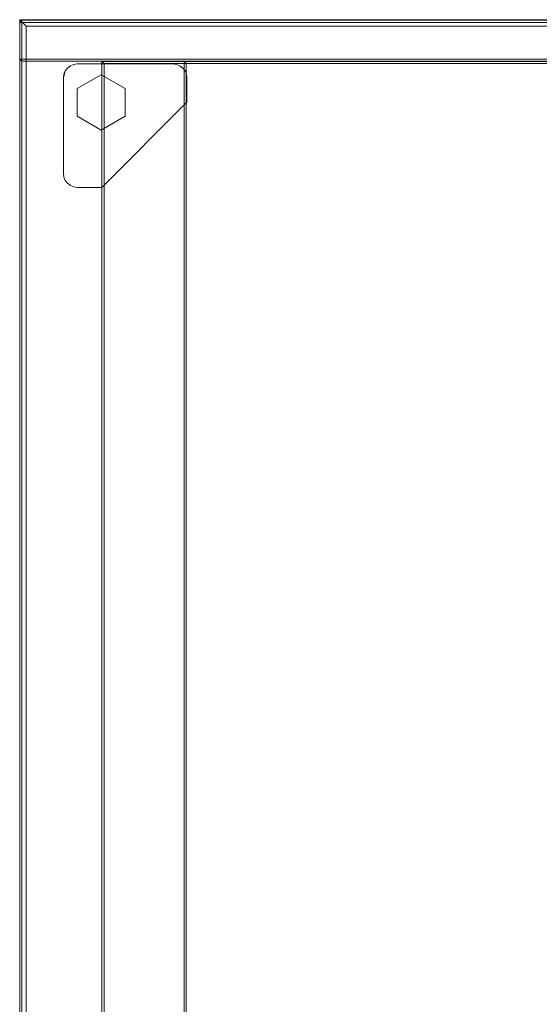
# Model space of a CAD drawing. Header units: inches. Extents: x 813 to 1305, y 19 to 194.
# Tile 628 of 656: x 1285.48 to 1294.96, y 61.73 to 79.69. Entities that reach past the tile are written whole.
import ezdxf

# ---------------------------------------------------------------- set-up
doc = ezdxf.new("R2010")
doc.units = ezdxf.units.IN
doc.header["$MEASUREMENT"] = 0
for name, color, linetype, true_color in [('CET color Bisque2', 7, 'Continuous', 0xf0d2b4), ('CET color Grey77', 7, 'Continuous', 0xc4c4c4), ('CET color Grey80', 7, 'Continuous', 0xcbcdcc), ('CET color NavajoWhite4', 7, 'Continuous', 0x81775f)]:
    doc.layers.add(name, color=color, linetype=linetype, true_color=true_color)
doc.layers.add('CET Default', color=7, linetype='Continuous')

# ---------------------------------------------------------------- blocks, each defined once
blk = doc.blocks.new('*C260')
at = {"layer": 'CET color Bisque2', "linetype": 'Continuous', "lineweight": 0}
for points, invisible_edges in [([(0.791, 3.041, 27.965), (59.169, 3.041, 27.965), (59.169, 15.169, 27.965), (0.791, 3.041, 27.965)], 4), ([(0.791, 3.041, 27.965), (59.169, 15.169, 27.965), (0.791, 15.169, 27.965), (0.791, 3.041, 27.965)], 9)]:
    blk.add_3dface(points, dxfattribs=dict(at, invisible_edges=invisible_edges))
at = {"layer": 'CET color Grey77', "linetype": 'Continuous', "lineweight": 0}
for points, invisible_edges in [([(1.051, 0.799, 0.141), (0.808, 2.864, 0.141), (0.833, 2.925, 0.141), (1.051, 0.799, 0.141)], 13), ([(0.833, 2.925, 0.59), (0.808, 2.864, 0.59), (1.051, 0.799, 0.59), (0.833, 2.925, 0.59)], 6), ([(0.808, 2.864, 0.59), (0.833, 2.925, 0.59), (0.808, 2.864, 0.141), (0.808, 2.864, 0.59)], 2), ([(0.833, 2.925, 0.59), (0.833, 2.925, 0.141), (0.808, 2.864, 0.141), (0.833, 2.925, 0.59)], 4), ([(1.051, 0.799, 0.141), (0.833, 2.925, 0.141), (0.873, 2.977, 0.141), (1.051, 0.799, 0.141)], 13), ([(0.873, 2.977, 0.59), (0.833, 2.925, 0.59), (1.051, 0.799, 0.59), (0.873, 2.977, 0.59)], 6), ([(0.833, 2.925, 0.59), (0.873, 2.977, 0.59), (0.833, 2.925, 0.141), (0.833, 2.925, 0.59)], 2), ([(0.873, 2.977, 0.59), (0.873, 2.977, 0.141), (0.833, 2.925, 0.141), (0.873, 2.977, 0.59)], 4), ([(1.051, 0.799, 0.141), (0.873, 2.977, 0.141), (0.925, 3.017, 0.141), (1.051, 0.799, 0.141)], 13), ([(0.925, 3.017, 0.59), (0.873, 2.977, 0.59), (1.051, 0.799, 0.59), (0.925, 3.017, 0.59)], 6), ([(0.873, 2.977, 0.59), (0.925, 3.017, 0.59), (0.873, 2.977, 0.141), (0.873, 2.977, 0.59)], 2), ([(0.925, 3.017, 0.59), (0.925, 3.017, 0.141), (0.873, 2.977, 0.141), (0.925, 3.017, 0.59)], 4), ([(1.051, 0.799, 0.141), (0.925, 3.017, 0.141), (0.986, 3.043, 0.141), (1.051, 0.799, 0.141)], 13), ([(0.986, 3.043, 0.59), (0.925, 3.017, 0.59), (1.051, 0.799, 0.59), (0.986, 3.043, 0.59)], 6), ([(0.925, 3.017, 0.59), (0.986, 3.043, 0.59), (0.925, 3.017, 0.141), (0.925, 3.017, 0.59)], 2), ([(0.986, 3.043, 0.59), (0.986, 3.043, 0.141), (0.925, 3.017, 0.141), (0.986, 3.043, 0.59)], 4), ([(1.051, 0.799, 0.141), (0.986, 3.043, 0.141), (1.051, 3.051, 0.141), (1.051, 0.799, 0.141)], 13), ([(1.051, 3.051, 0.59), (0.986, 3.043, 0.59), (1.051, 0.799, 0.59), (1.051, 3.051, 0.59)], 6), ([(0.986, 3.043, 0.59), (1.051, 3.051, 0.59), (0.986, 3.043, 0.141), (0.986, 3.043, 0.59)], 2), ([(1.051, 3.051, 0.59), (1.051, 3.051, 0.141), (0.986, 3.043, 0.141), (1.051, 3.051, 0.59)], 4), ([(1.051, 0.799, 0.141), (1.499, 3.051, 0.141), (3.051, 1.499, 0.141), (1.051, 0.799, 0.141)], 13), ([(1.051, 0.799, 0.141), (1.051, 3.051, 0.141), (1.499, 3.051, 0.141), (1.051, 0.799, 0.141)], 13), ([(1.499, 3.051, 0.59), (1.051, 3.051, 0.59), (1.051, 0.799, 0.59), (1.499, 3.051, 0.59)], 6), ([(3.051, 1.499, 0.59), (1.499, 3.051, 0.59), (1.051, 0.799, 0.59), (3.051, 1.499, 0.59)], 6), ([(1.051, 3.051, 0.59), (1.499, 3.051, 0.59), (1.051, 3.051, 0.141), (1.051, 3.051, 0.59)], 2), ([(1.499, 3.051, 0.59), (1.499, 3.051, 0.141), (1.051, 3.051, 0.141), (1.499, 3.051, 0.59)], 4), ([(1.499, 3.051, 0.59), (3.051, 1.499, 0.59), (1.499, 3.051, 0.141), (1.499, 3.051, 0.59)], 2), ([(3.051, 1.499, 0.59), (3.051, 1.499, 0.141), (1.499, 3.051, 0.141), (3.051, 1.499, 0.59)], 4), ([(1.051, 0.799, 0.141), (0.799, 2.799, 0.141), (0.808, 2.864, 0.141), (1.051, 0.799, 0.141)], 13), ([(0.808, 2.864, 0.59), (0.799, 2.799, 0.59), (1.051, 0.799, 0.59), (0.808, 2.864, 0.59)], 6), ([(0.799, 2.799, 0.59), (0.808, 2.864, 0.59), (0.799, 2.799, 0.141), (0.799, 2.799, 0.59)], 2), ([(0.808, 2.864, 0.59), (0.808, 2.864, 0.141), (0.799, 2.799, 0.141), (0.808, 2.864, 0.59)], 4), ([(1.051, 0.799, 0.141), (0.799, 1.051, 0.141), (0.799, 2.799, 0.141), (1.051, 0.799, 0.141)], 13), ([(0.799, 2.799, 0.59), (0.799, 1.051, 0.59), (1.051, 0.799, 0.59), (0.799, 2.799, 0.59)], 6), ([(0.799, 1.051, 0.59), (0.799, 2.799, 0.59), (0.799, 1.051, 0.141), (0.799, 1.051, 0.59)], 2), ([(0.799, 2.799, 0.59), (0.799, 2.799, 0.141), (0.799, 1.051, 0.141), (0.799, 2.799, 0.59)], 4), ([(0.996, 1.486), (1.753, 1.924), (2.006, 1.486), (0.996, 1.486)], 13), ([(0.996, 1.486), (1.248, 1.924), (1.753, 1.924), (0.996, 1.486)], 4), ([(1.753, 1.924, 0.141), (1.248, 1.924, 0.141), (0.996, 1.486, 0.141), (1.753, 1.924, 0.141)], 4), ([(2.006, 1.486, 0.141), (1.753, 1.924, 0.141), (0.996, 1.486, 0.141), (2.006, 1.486, 0.141)], 6), ([(0.996, 1.486, 0.141), (1.248, 1.924, 0.141), (0.996, 1.486), (0.996, 1.486, 0.141)], 2), ([(1.248, 1.924, 0.141), (1.248, 1.924), (0.996, 1.486), (1.248, 1.924, 0.141)], 4), ([(1.248, 1.924, 0.141), (1.753, 1.924, 0.141), (1.248, 1.924), (1.248, 1.924, 0.141)], 2), ([(1.753, 1.924, 0.141), (1.753, 1.924), (1.248, 1.924), (1.753, 1.924, 0.141)], 4), ([(1.753, 1.924, 0.141), (2.006, 1.486, 0.141), (1.753, 1.924), (1.753, 1.924, 0.141)], 2), ([(2.006, 1.486, 0.141), (2.006, 1.486), (1.753, 1.924), (2.006, 1.486, 0.141)], 4), ([(0.996, 1.486), (1.753, 1.049), (1.248, 1.049), (0.996, 1.486)], 9), ([(0.996, 1.486), (2.006, 1.486), (1.753, 1.049), (0.996, 1.486)], 13), ([(1.753, 1.049, 0.141), (2.006, 1.486, 0.141), (0.996, 1.486, 0.141), (1.753, 1.049, 0.141)], 6), ([(1.248, 1.049, 0.141), (1.753, 1.049, 0.141), (0.996, 1.486, 0.141), (1.248, 1.049, 0.141)], 2), ([(1.248, 1.049, 0.141), (0.996, 1.486, 0.141), (1.248, 1.049), (1.248, 1.049, 0.141)], 2), ([(0.996, 1.486, 0.141), (0.996, 1.486), (1.248, 1.049), (0.996, 1.486, 0.141)], 4), ([(1.051, 0.799, 0.141), (3.051, 1.499, 0.141), (3.051, 1.051, 0.141), (1.051, 0.799, 0.141)], 13), ([(3.051, 1.051, 0.59), (3.051, 1.499, 0.59), (1.051, 0.799, 0.59), (3.051, 1.051, 0.59)], 6), ([(2.006, 1.486, 0.141), (1.753, 1.049, 0.141), (2.006, 1.486), (2.006, 1.486, 0.141)], 2), ([(1.753, 1.049, 0.141), (1.753, 1.049), (2.006, 1.486), (1.753, 1.049, 0.141)], 4), ([(3.051, 1.499, 0.59), (3.051, 1.051, 0.59), (3.051, 1.499, 0.141), (3.051, 1.499, 0.59)], 2), ([(3.051, 1.051, 0.59), (3.051, 1.051, 0.141), (3.051, 1.499, 0.141), (3.051, 1.051, 0.59)], 4), ([(1.051, 0.799, 0.141), (0.808, 0.986, 0.141), (0.799, 1.051, 0.141), (1.051, 0.799, 0.141)], 13), ([(0.799, 1.051, 0.59), (0.808, 0.986, 0.59), (1.051, 0.799, 0.59), (0.799, 1.051, 0.59)], 6), ([(0.808, 0.986, 0.59), (0.799, 1.051, 0.59), (0.808, 0.986, 0.141), (0.808, 0.986, 0.59)], 2), ([(0.799, 1.051, 0.59), (0.799, 1.051, 0.141), (0.808, 0.986, 0.141), (0.799, 1.051, 0.59)], 4), ([(1.051, 0.799, 0.141), (0.833, 0.925, 0.141), (0.808, 0.986, 0.141), (1.051, 0.799, 0.141)], 13), ([(0.808, 0.986, 0.59), (0.833, 0.925, 0.59), (1.051, 0.799, 0.59), (0.808, 0.986, 0.59)], 6), ([(0.833, 0.925, 0.59), (0.808, 0.986, 0.59), (0.833, 0.925, 0.141), (0.833, 0.925, 0.59)], 2), ([(0.808, 0.986, 0.59), (0.808, 0.986, 0.141), (0.833, 0.925, 0.141), (0.808, 0.986, 0.59)], 4), ([(1.051, 0.799, 0.141), (0.873, 0.873, 0.141), (0.833, 0.925, 0.141), (1.051, 0.799, 0.141)], 13), ([(0.833, 0.925, 0.59), (0.873, 0.873, 0.59), (1.051, 0.799, 0.59), (0.833, 0.925, 0.59)], 6), ([(0.873, 0.873, 0.59), (0.833, 0.925, 0.59), (0.873, 0.873, 0.141), (0.873, 0.873, 0.59)], 2), ([(0.833, 0.925, 0.59), (0.833, 0.925, 0.141), (0.873, 0.873, 0.141), (0.833, 0.925, 0.59)], 4), ([(1.051, 0.799, 0.141), (3.051, 1.051, 0.141), (3.043, 0.986, 0.141), (1.051, 0.799, 0.141)], 13), ([(3.043, 0.986, 0.59), (3.051, 1.051, 0.59), (1.051, 0.799, 0.59), (3.043, 0.986, 0.59)], 6), ([(1.051, 0.799, 0.141), (3.043, 0.986, 0.141), (3.017, 0.925, 0.141), (1.051, 0.799, 0.141)], 13), ([(3.017, 0.925, 0.59), (3.043, 0.986, 0.59), (1.051, 0.799, 0.59), (3.017, 0.925, 0.59)], 6), ([(1.051, 0.799, 0.141), (3.017, 0.925, 0.141), (2.977, 0.873, 0.141), (1.051, 0.799, 0.141)], 13), ([(2.977, 0.873, 0.59), (3.017, 0.925, 0.59), (1.051, 0.799, 0.59), (2.977, 0.873, 0.59)], 6), ([(1.753, 1.049, 0.141), (1.248, 1.049, 0.141), (1.753, 1.049), (1.753, 1.049, 0.141)], 2), ([(1.248, 1.049, 0.141), (1.248, 1.049), (1.753, 1.049), (1.248, 1.049, 0.141)], 4), ([(3.017, 0.925, 0.59), (2.977, 0.873, 0.59), (3.017, 0.925, 0.141), (3.017, 0.925, 0.59)], 2), ([(2.977, 0.873, 0.59), (2.977, 0.873, 0.141), (3.017, 0.925, 0.141), (2.977, 0.873, 0.59)], 4), ([(3.043, 0.986, 0.59), (3.017, 0.925, 0.59), (3.043, 0.986, 0.141), (3.043, 0.986, 0.59)], 2), ([(3.017, 0.925, 0.59), (3.017, 0.925, 0.141), (3.043, 0.986, 0.141), (3.017, 0.925, 0.59)], 4), ([(3.051, 1.051, 0.59), (3.043, 0.986, 0.59), (3.051, 1.051, 0.141), (3.051, 1.051, 0.59)], 2), ([(3.043, 0.986, 0.59), (3.043, 0.986, 0.141), (3.051, 1.051, 0.141), (3.043, 0.986, 0.59)], 4), ([(0.925, 0.833, 0.59), (0.873, 0.873, 0.59), (0.925, 0.833, 0.141), (0.925, 0.833, 0.59)], 2), ([(0.873, 0.873, 0.59), (0.873, 0.873, 0.141), (0.925, 0.833, 0.141), (0.873, 0.873, 0.59)], 4), ([(1.051, 0.799, 0.141), (0.925, 0.833, 0.141), (0.873, 0.873, 0.141), (1.051, 0.799, 0.141)], 4), ([(0.873, 0.873, 0.59), (0.925, 0.833, 0.59), (1.051, 0.799, 0.59), (0.873, 0.873, 0.59)], 4), ([(0.986, 0.808, 0.59), (0.925, 0.833, 0.59), (0.986, 0.808, 0.141), (0.986, 0.808, 0.59)], 2), ([(0.925, 0.833, 0.59), (0.925, 0.833, 0.141), (0.986, 0.808, 0.141), (0.925, 0.833, 0.59)], 4), ([(1.051, 0.799, 0.59), (0.986, 0.808, 0.59), (1.051, 0.799, 0.141), (1.051, 0.799, 0.59)], 2), ([(0.986, 0.808, 0.59), (0.986, 0.808, 0.141), (1.051, 0.799, 0.141), (0.986, 0.808, 0.59)], 4), ([(1.051, 0.799, 0.141), (2.977, 0.873, 0.141), (2.925, 0.833, 0.141), (1.051, 0.799, 0.141)], 13), ([(2.925, 0.833, 0.59), (2.977, 0.873, 0.59), (1.051, 0.799, 0.59), (2.925, 0.833, 0.59)], 6), ([(1.051, 0.799, 0.141), (2.925, 0.833, 0.141), (2.864, 0.808, 0.141), (1.051, 0.799, 0.141)], 13), ([(2.864, 0.808, 0.59), (2.925, 0.833, 0.59), (1.051, 0.799, 0.59), (2.864, 0.808, 0.59)], 6), ([(1.051, 0.799, 0.141), (2.864, 0.808, 0.141), (2.799, 0.799, 0.141), (1.051, 0.799, 0.141)], 9), ([(2.799, 0.799, 0.59), (2.864, 0.808, 0.59), (1.051, 0.799, 0.59), (2.799, 0.799, 0.59)], 2), ([(2.799, 0.799, 0.59), (1.051, 0.799, 0.59), (2.799, 0.799, 0.141), (2.799, 0.799, 0.59)], 2), ([(1.051, 0.799, 0.59), (1.051, 0.799, 0.141), (2.799, 0.799, 0.141), (1.051, 0.799, 0.59)], 4), ([(2.864, 0.808, 0.59), (2.799, 0.799, 0.59), (2.864, 0.808, 0.141), (2.864, 0.808, 0.59)], 2), ([(2.799, 0.799, 0.59), (2.799, 0.799, 0.141), (2.864, 0.808, 0.141), (2.799, 0.799, 0.59)], 4), ([(2.925, 0.833, 0.59), (2.864, 0.808, 0.59), (2.925, 0.833, 0.141), (2.925, 0.833, 0.59)], 2), ([(2.864, 0.808, 0.59), (2.864, 0.808, 0.141), (2.925, 0.833, 0.141), (2.864, 0.808, 0.59)], 4), ([(2.977, 0.873, 0.59), (2.925, 0.833, 0.59), (2.977, 0.873, 0.141), (2.977, 0.873, 0.59)], 2), ([(2.925, 0.833, 0.59), (2.925, 0.833, 0.141), (2.977, 0.873, 0.141), (2.925, 0.833, 0.59)], 4)]:
    blk.add_3dface(points, dxfattribs=dict(at, invisible_edges=invisible_edges))
for points in [[(1.051, 0.799, 0.141), (0.986, 0.808, 0.141), (0.925, 0.833, 0.141), (1.051, 0.799, 0.141)], [(0.925, 0.833, 0.59), (0.986, 0.808, 0.59), (1.051, 0.799, 0.59), (0.925, 0.833, 0.59)]]:
    blk.add_3dface(points, dxfattribs=at)
at = {"layer": 'CET color Grey80', "linetype": 'Continuous', "lineweight": 0}
for points, invisible_edges in [([(0.041, 0.041, 1.34), (0.041, 15.919, 1.34), (0.001, 15.959, 1.3), (0.041, 0.041, 1.34)], 4), ([(0.041, 0.041, 1.34), (0.001, 15.959, 1.3), (0.001, 0.001, 1.3), (0.041, 0.041, 1.34)], 9), ([(0.001, 0.001, 1.3), (0.001, 15.959, 1.3), (0.001, 15.959, 0.63), (0.001, 0.001, 1.3)], 4), ([(0.001, 0.001, 1.3), (0.001, 15.959, 0.63), (0.001, 0.001, 0.63), (0.001, 0.001, 1.3)], 9), ([(0.001, 0.001, 0.63), (0.001, 15.959, 0.63), (0.041, 15.919, 0.59), (0.001, 0.001, 0.63)], 4), ([(0.001, 0.001, 0.63), (0.041, 15.919, 0.59), (0.041, 0.041, 0.59), (0.001, 0.001, 0.63)], 9), ([(0.041, 0.041, 1.34), (59.919, 0.041, 1.34), (59.919, 15.919, 1.34), (0.041, 0.041, 1.34)], 4), ([(0.041, 0.041, 1.34), (59.919, 15.919, 1.34), (0.041, 15.919, 1.34), (0.041, 0.041, 1.34)], 9), ([(0.041, 0.041, 0.59), (59.919, 15.919, 0.59), (59.919, 0.041, 0.59), (0.041, 0.041, 0.59)], 9), ([(0.041, 0.041, 0.59), (0.041, 15.919, 0.59), (59.919, 15.919, 0.59), (0.041, 0.041, 0.59)], 4), ([(0.041, 0.041, 0.59), (0.041, 15.919, 0.59), (0.041, 15.919, 1.34), (0.041, 0.041, 0.59)], 4), ([(0.041, 0.041, 0.59), (0.041, 15.919, 1.34), (0.041, 0.041, 1.34), (0.041, 0.041, 0.59)], 9), ([(0, 0.041, 1.381), (0, 15.169, 1.381), (0.04, 15.209, 1.341), (0, 0.041, 1.381)], 4), ([(0, 0.041, 1.381), (0.04, 15.209, 1.341), (0.04, 0.001, 1.341), (0, 0.041, 1.381)], 9), ([(0, 15.169, 27.924), (0.04, 0.001, 27.964), (0.04, 15.209, 27.964), (0, 15.169, 27.924)], 9), ([(0, 0.041, 1.381), (0, 0.041, 27.924), (0, 15.169, 27.924), (0, 0.041, 1.381)], 4), ([(0, 0.041, 1.381), (0, 15.169, 27.924), (0, 15.169, 1.381), (0, 0.041, 1.381)], 9), ([(0.75, 0.041, 1.381), (0.75, 15.169, 1.381), (0, 15.169, 1.381), (0.75, 0.041, 1.381)], 4), ([(0.75, 0.041, 1.381), (0, 15.169, 1.381), (0, 0.041, 1.381), (0.75, 0.041, 1.381)], 9), ([(0.75, 15.169, 27.924), (0.75, 0.041, 27.924), (0, 0.041, 27.924), (0.75, 15.169, 27.924)], 4), ([(0.75, 15.169, 27.924), (0, 0.041, 27.924), (0, 15.169, 27.924), (0.75, 15.169, 27.924)], 9), ([(0, 15.169, 27.924), (0, 0.041, 27.924), (0.04, 0.001, 27.964), (0, 15.169, 27.924)], 4), ([(0.04, 0.001, 1.341), (0.04, 15.209, 1.341), (0.71, 15.209, 1.341), (0.04, 0.001, 1.341)], 4), ([(0.04, 0.001, 1.341), (0.71, 15.209, 1.341), (0.71, 0.001, 1.341), (0.04, 0.001, 1.341)], 9), ([(0.04, 15.209, 27.964), (0.04, 0.001, 27.964), (0.71, 0.001, 27.964), (0.04, 15.209, 27.964)], 4), ([(0.04, 15.209, 27.964), (0.71, 0.001, 27.964), (0.71, 15.209, 27.964), (0.04, 15.209, 27.964)], 9), ([(0.71, 0.001, 1.341), (0.71, 15.209, 1.341), (0.75, 15.169, 1.381), (0.71, 0.001, 1.341)], 4), ([(0.71, 15.209, 27.964), (0.71, 0.001, 27.964), (0.75, 0.041, 27.924), (0.71, 15.209, 27.964)], 4), ([(0.71, 15.209, 27.964), (0.75, 0.041, 27.924), (0.75, 15.169, 27.924), (0.71, 15.209, 27.964)], 9), ([(0.71, 0.001, 1.341), (0.75, 15.169, 1.381), (0.75, 0.041, 1.381), (0.71, 0.001, 1.341)], 9), ([(0.75, 0.041, 1.381), (0.75, 15.169, 27.924), (0.75, 0.041, 27.924), (0.75, 0.041, 1.381)], 9), ([(0.75, 0.041, 1.381), (0.75, 15.169, 1.381), (0.75, 15.169, 27.924), (0.75, 0.041, 1.381)], 4), ([(0.791, 3.041, 27.965), (0.791, 15.169, 27.965), (0.751, 15.209, 27.925), (0.791, 3.041, 27.965)], 4), ([(0.791, 3.041, 27.965), (0.751, 15.209, 27.925), (0.751, 3.001, 27.925), (0.791, 3.041, 27.965)], 9), ([(0.751, 3.001, 27.925), (0.751, 15.209, 27.925), (0.751, 15.209, 27.255), (0.751, 3.001, 27.925)], 4), ([(0.751, 3.001, 27.925), (0.751, 15.209, 27.255), (0.751, 3.001, 27.255), (0.751, 3.001, 27.925)], 9), ([(0.751, 3.001, 27.255), (0.751, 15.209, 27.255), (0.791, 15.169, 27.215), (0.751, 3.001, 27.255)], 4), ([(0.791, 1.541, 14.672), (0.791, 15.169, 14.672), (0.751, 15.209, 14.632), (0.791, 1.541, 14.672)], 4), ([(0.791, 1.541, 14.672), (0.751, 15.209, 14.632), (0.751, 1.501, 14.632), (0.791, 1.541, 14.672)], 9), ([(0.751, 1.501, 14.632), (0.751, 15.209, 14.632), (0.751, 15.209, 13.962), (0.751, 1.501, 14.632)], 4), ([(0.751, 1.501, 14.632), (0.751, 15.209, 13.962), (0.751, 1.501, 13.962), (0.751, 1.501, 14.632)], 9), ([(0.751, 1.501, 13.962), (0.751, 15.209, 13.962), (0.791, 15.169, 13.922), (0.751, 1.501, 13.962)], 4), ([(0.751, 3.001, 27.255), (0.791, 15.169, 27.215), (0.791, 3.041, 27.215), (0.751, 3.001, 27.255)], 9), ([(0.751, 1.501, 13.962), (0.791, 15.169, 13.922), (0.791, 1.541, 13.922), (0.751, 1.501, 13.962)], 9), ([(0.791, 3.041, 27.215), (59.169, 15.169, 27.215), (59.169, 3.041, 27.215), (0.791, 3.041, 27.215)], 9), ([(0.791, 3.041, 27.215), (0.791, 15.169, 27.215), (59.169, 15.169, 27.215), (0.791, 3.041, 27.215)], 4), ([(0.791, 3.041, 27.215), (0.791, 15.169, 27.215), (0.791, 15.169, 27.965), (0.791, 3.041, 27.215)], 4), ([(0.791, 3.041, 27.215), (0.791, 15.169, 27.965), (0.791, 3.041, 27.965), (0.791, 3.041, 27.215)], 9), ([(0.791, 1.541, 14.672), (29.959, 1.541, 14.672), (29.959, 15.169, 14.672), (0.791, 1.541, 14.672)], 4), ([(0.791, 1.541, 14.672), (29.959, 15.169, 14.672), (0.791, 15.169, 14.672), (0.791, 1.541, 14.672)], 9), ([(0.791, 1.541, 13.922), (29.959, 15.169, 13.922), (29.959, 1.541, 13.922), (0.791, 1.541, 13.922)], 9), ([(0.791, 1.541, 13.922), (0.791, 15.169, 13.922), (29.959, 15.169, 13.922), (0.791, 1.541, 13.922)], 4), ([(0.791, 1.541, 13.922), (0.791, 15.169, 13.922), (0.791, 15.169, 14.672), (0.791, 1.541, 13.922)], 4), ([(0.791, 1.541, 13.922), (0.791, 15.169, 14.672), (0.791, 1.541, 14.672), (0.791, 1.541, 13.922)], 9), ([(59.169, 3.041, 27.965), (0.791, 3.041, 27.965), (0.751, 3.001, 27.925), (59.169, 3.041, 27.965)], 4), ([(59.169, 3.041, 27.965), (0.751, 3.001, 27.925), (59.209, 3.001, 27.925), (59.169, 3.041, 27.965)], 9), ([(59.209, 3.001, 27.255), (0.751, 3.001, 27.255), (0.791, 3.041, 27.215), (59.209, 3.001, 27.255)], 4), ([(59.209, 3.001, 27.925), (0.751, 3.001, 27.925), (0.751, 3.001, 27.255), (59.209, 3.001, 27.925)], 4), ([(59.209, 3.001, 27.925), (0.751, 3.001, 27.255), (59.209, 3.001, 27.255), (59.209, 3.001, 27.925)], 9), ([(59.169, 3.041, 27.215), (0.791, 3.041, 27.215), (0.791, 3.041, 27.965), (59.169, 3.041, 27.215)], 4), ([(59.169, 3.041, 27.215), (0.791, 3.041, 27.965), (59.169, 3.041, 27.965), (59.169, 3.041, 27.215)], 9), ([(59.209, 3.001, 27.255), (0.791, 3.041, 27.215), (59.169, 3.041, 27.215), (59.209, 3.001, 27.255)], 9), ([(29.959, 1.541, 14.672), (0.791, 1.541, 14.672), (0.751, 1.501, 14.632), (29.959, 1.541, 14.672)], 4), ([(29.959, 1.541, 14.672), (0.751, 1.501, 14.632), (29.999, 1.501, 14.632), (29.959, 1.541, 14.672)], 9), ([(29.999, 1.501, 13.962), (0.751, 1.501, 13.962), (0.791, 1.541, 13.922), (29.999, 1.501, 13.962)], 4), ([(29.999, 1.501, 14.632), (0.751, 1.501, 14.632), (0.751, 1.501, 13.962), (29.999, 1.501, 14.632)], 4), ([(29.999, 1.501, 14.632), (0.751, 1.501, 13.962), (29.999, 1.501, 13.962), (29.999, 1.501, 14.632)], 9), ([(29.959, 1.541, 13.922), (0.791, 1.541, 13.922), (0.791, 1.541, 14.672), (29.959, 1.541, 13.922)], 4), ([(29.959, 1.541, 13.922), (0.791, 1.541, 14.672), (29.959, 1.541, 14.672), (29.959, 1.541, 13.922)], 9), ([(29.999, 1.501, 13.962), (0.791, 1.541, 13.922), (29.959, 1.541, 13.922), (29.999, 1.501, 13.962)], 9), ([(0.75, 0.041, 27.924), (0.75, 0.041, 1.381), (0, 0.041, 1.381), (0.75, 0.041, 27.924)], 4), ([(0.75, 0.041, 27.924), (0, 0.041, 1.381), (0, 0.041, 27.924), (0.75, 0.041, 27.924)], 9), ([(0, 0.041, 27.924), (0, 0.041, 1.381), (0.04, 0.001, 1.341), (0, 0.041, 27.924)], 4), ([(0, 0.041, 27.924), (0.04, 0.001, 1.341), (0.04, 0.001, 27.964), (0, 0.041, 27.924)], 9), ([(59.919, 0.041, 1.34), (0.041, 0.041, 1.34), (0.001, 0.001, 1.3), (59.919, 0.041, 1.34)], 4), ([(59.919, 0.041, 1.34), (0.001, 0.001, 1.3), (59.959, 0.001, 1.3), (59.919, 0.041, 1.34)], 9), ([(59.959, 0.001, 0.63), (0.001, 0.001, 0.63), (0.041, 0.041, 0.59), (59.959, 0.001, 0.63)], 4), ([(59.959, 0.001, 1.3), (0.001, 0.001, 1.3), (0.001, 0.001, 0.63), (59.959, 0.001, 1.3)], 4), ([(59.959, 0.001, 1.3), (0.001, 0.001, 0.63), (59.959, 0.001, 0.63), (59.959, 0.001, 1.3)], 9), ([(0.04, 0.001, 27.964), (0.04, 0.001, 1.341), (0.71, 0.001, 1.341), (0.04, 0.001, 27.964)], 4), ([(0.04, 0.001, 27.964), (0.71, 0.001, 1.341), (0.71, 0.001, 27.964), (0.04, 0.001, 27.964)], 9), ([(59.919, 0.041, 0.59), (0.041, 0.041, 0.59), (0.041, 0.041, 1.34), (59.919, 0.041, 0.59)], 4), ([(59.919, 0.041, 0.59), (0.041, 0.041, 1.34), (59.919, 0.041, 1.34), (59.919, 0.041, 0.59)], 9), ([(59.959, 0.001, 0.63), (0.041, 0.041, 0.59), (59.919, 0.041, 0.59), (59.959, 0.001, 0.63)], 9), ([(0.71, 0.001, 27.964), (0.71, 0.001, 1.341), (0.75, 0.041, 1.381), (0.71, 0.001, 27.964)], 4), ([(0.71, 0.001, 27.964), (0.75, 0.041, 1.381), (0.75, 0.041, 27.924), (0.71, 0.001, 27.964)], 9)]:
    blk.add_3dface(points, dxfattribs=dict(at, invisible_edges=invisible_edges))
blk = doc.blocks.new('*C254')
at = {"layer": 'CET Default', "linetype": 'Continuous', "lineweight": 0, "rotation": 269.9999999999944}
blk.add_blockref('*C260', (486.762, 892.815), dxfattribs=at)
blk = doc.blocks.new('*C257')
at = {"layer": 'CET color Grey80', "linetype": 'Continuous', "lineweight": 0}
for points, invisible_edges in [([(0.119, 0.119, 1.125), (0.119, 15.881, 1.125), (0.001, 15.999, 1.007), (0.119, 0.119, 1.125)], 4), ([(0.119, 0.119, 1.125), (0.001, 15.999, 1.007), (0.001, 0.001, 1.007), (0.119, 0.119, 1.125)], 9), ([(0.001, 0.001, 1.007), (0.001, 15.999, 1.007), (0.001, 15.999, 0.118), (0.001, 0.001, 1.007)], 4), ([(0.001, 0.001, 1.007), (0.001, 15.999, 0.118), (0.001, 0.001, 0.118), (0.001, 0.001, 1.007)], 9), ([(0.001, 0.001, 0.118), (0.001, 15.999, 0.118), (0.119, 15.881), (0.001, 0.001, 0.118)], 4), ([(0.001, 0.001, 0.118), (0.119, 15.881), (0.119, 0.119), (0.001, 0.001, 0.118)], 9), ([(0.119, 0.119, 1.125), (59.851, 0.119, 1.125), (59.851, 15.881, 1.125), (0.119, 0.119, 1.125)], 4), ([(0.119, 0.119, 1.125), (59.851, 15.881, 1.125), (0.119, 15.881, 1.125), (0.119, 0.119, 1.125)], 9), ([(0.119, 0.119), (0.119, 15.881), (0.119, 15.881, 1.125), (0.119, 0.119)], 4), ([(0.119, 0.119), (0.119, 15.881, 1.125), (0.119, 0.119, 1.125), (0.119, 0.119)], 9), ([(59.851, 0.119, 1.125), (0.119, 0.119, 1.125), (0.001, 0.001, 1.007), (59.851, 0.119, 1.125)], 4), ([(59.851, 0.119, 1.125), (0.001, 0.001, 1.007), (59.969, 0.001, 1.007), (59.851, 0.119, 1.125)], 9), ([(59.969, 0.001, 0.118), (0.001, 0.001, 0.118), (0.119, 0.119), (59.969, 0.001, 0.118)], 4), ([(59.969, 0.001, 1.007), (0.001, 0.001, 1.007), (0.001, 0.001, 0.118), (59.969, 0.001, 1.007)], 4), ([(59.969, 0.001, 1.007), (0.001, 0.001, 0.118), (59.969, 0.001, 0.118), (59.969, 0.001, 1.007)], 9), ([(59.851, 0.119), (0.119, 0.119), (0.119, 0.119, 1.125), (59.851, 0.119)], 4), ([(59.851, 0.119), (0.119, 0.119, 1.125), (59.851, 0.119, 1.125), (59.851, 0.119)], 9), ([(59.969, 0.001, 0.118), (0.119, 0.119), (59.851, 0.119), (59.969, 0.001, 0.118)], 9)]:
    blk.add_3dface(points, dxfattribs=dict(at, invisible_edges=invisible_edges))
at = {"layer": 'CET color NavajoWhite4', "linetype": 'Continuous', "lineweight": 0}
for points, invisible_edges in [([(0.119, 0.119), (59.851, 15.881), (59.851, 0.119), (0.119, 0.119)], 9), ([(0.119, 0.119), (0.119, 15.881), (59.851, 15.881), (0.119, 0.119)], 4)]:
    blk.add_3dface(points, dxfattribs=dict(at, invisible_edges=invisible_edges))
blk = doc.blocks.new('*C287')
at = {"layer": 'CET Default', "linetype": 'Continuous', "lineweight": 0, "rotation": 269.999999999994}
blk.add_blockref('*C257', (486.762, 892.825, 27.965), dxfattribs=at)

msp = doc.modelspace()

# ---------------------------------------------------------------- block references
at = {"layer": 'CET Default', "linetype": 'Continuous', "lineweight": 0}
for name in ['*C254', '*C287']:
    msp.add_blockref(name, (798.72, -813.129), dxfattribs=at)

doc.saveas('drawing.dxf')
